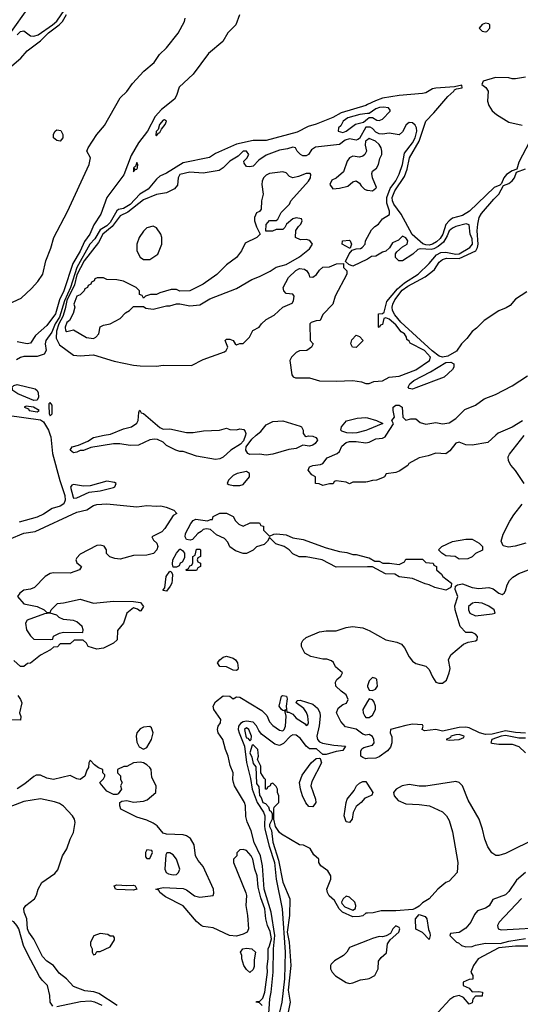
# Model space of a CAD drawing. Header units: inches. Extents: x 2348352 to 2479776, y 460422 to 613655.
# Tile 457 of 590: x 2437906 to 2440919, y 546576 to 552501. Entities that reach past the tile are written whole.
import ezdxf

# ---------------------------------------------------------------- set-up
doc = ezdxf.new("R2010")
doc.units = ezdxf.units.IN
doc.header["$MEASUREMENT"] = 0
for name, color, linetype in [('C4534', 7, 'Continuous'), ('C4535', 7, 'Continuous'), ('C4544', 7, 'Continuous'), ('C4545', 7, 'Continuous')]:
    doc.layers.add(name, color=color, linetype=linetype)

msp = doc.modelspace()

# ---------------------------------------------------------------- linework, layer by layer
at = {"layer": 'C4534', "color": 4}
for points, elevation in [([(2438089.3, 550000), (2438092.4, 549990), (2438102.8, 549890), (2438147.5, 549727.5), (2438178, 549638), (2438178.5, 549610), (2438171.4, 549588.6), (2438150, 549572.7), (2438101.2, 549558.8), (2438050, 549525.8), (2438011.6, 549508.4), (2437902.7, 549477.3)], 24), ([(2439264.1, 550000), (2439253.4, 549966.6), (2439234.2, 549945.8), (2439177.3, 549910), (2439130, 549869.2), (2439110, 549859), (2439084.7, 549855.3), (2438970, 549874), (2438890, 549902), (2438870, 549902), (2438846, 549910), (2438790, 549938), (2438770, 549958), (2438734.6, 549974.6), (2438717.2, 549977.2), (2438690, 549973.2), (2438619.8, 549940.2), (2438570, 549939), (2438509.1, 549949.1), (2438470, 549949.3), (2438333.4, 549926.6), (2438290.5, 549909.5), (2438270, 549909.2), (2438250, 549899), (2438230, 549895.3), (2438209.2, 549910), (2438222, 549930), (2438259.3, 549940.7), (2438315.1, 549964.9), (2438350, 549987.3), (2438413.6, 550000)], 24), ([(2439619.3, 550000), (2439619.6, 549999.6), (2439630, 549992), (2439644, 549996), (2439670, 549994.8), (2439687.3, 549987.3), (2439695.9, 549975.9), (2439697.3, 549970), (2439684, 549950), (2439670, 549940.7), (2439650, 549934.5), (2439610, 549941.2), (2439570, 549920.7), (2439526.2, 549913.8), (2439430, 549887.3), (2439390, 549880.7), (2439350, 549885.6), (2439290, 549885.1), (2439279, 549890), (2439266, 549910), (2439269.3, 549930.7), (2439303.3, 549976.7), (2439329.4, 550000)], 24), ([(2440000, 549720.7), (2439990, 549718), (2439910, 549718), (2439890, 549708), (2439870, 549718), (2439810, 549726), (2439798, 549722), (2439791.6, 549708.4), (2439770, 549708), (2439730, 549698), (2439707.3, 549707.3), (2439686, 549710), (2439686, 549750), (2439663.1, 549763.1), (2439642, 549790), (2439650, 549811), (2439670, 549818.8), (2439716.5, 549823.5), (2439730, 549831), (2439756.1, 549863.9), (2439816, 549890), (2439830, 549902), (2439844.7, 549935.3), (2439870, 549957.1), (2439890, 549962.4), (2439930, 549963.1), (2439990, 549954), (2440000, 549956)], 24), ([(2437845.2, 549374.8), (2437930, 549410.2), (2437998.2, 549421.8), (2438250, 549537), (2438310, 549552.2), (2438350, 549577), (2438370, 549584.2), (2438430, 549587.2), (2438610, 549570.5), (2438670, 549578.4), (2438730, 549573), (2438755.2, 549575.2), (2438788.1, 549568.1), (2438834, 549550), (2438852, 549530), (2438830, 549518), (2438779.9, 549440.1), (2438760.7, 549419.3), (2438702, 549390), (2438712, 549370), (2438732, 549350), (2438738, 549330), (2438731, 549310), (2438710.5, 549289.5), (2438670, 549279.3), (2438590, 549277), (2438510, 549255.1), (2438479.3, 549259.3), (2438449.2, 549269.2), (2438429, 549289), (2438428.7, 549310), (2438413.6, 549333.6), (2438390, 549339), (2438370, 549337.2), (2438270, 549284), (2438250, 549262), (2438242.8, 549250), (2438250, 549232), (2438278, 549210), (2438264.7, 549190), (2438210, 549169.5), (2438110, 549173.2), (2438090, 549169.3), (2438058.8, 549150), (2437995.6, 549084.4), (2437970, 549074.5), (2437930, 549069), (2437906, 549050), (2437892, 549030), (2437930, 548986.8), (2438011.3, 548970), (2438054, 548950), (2438070, 548934), (2438090, 548934), (2438095.3, 548950), (2438132.7, 548987.3), (2438170, 548991), (2438270, 549014), (2438350, 548990.6), (2438470, 549003), (2438590, 549001), (2438633.7, 548993.7), (2438650.5, 548970), (2438635.3, 548944.7), (2438630, 548942), (2438614, 548954), (2438590, 548962), (2438551, 548930), (2438530.8, 548870), (2438494.4, 548825.6), (2438492, 548770), (2438470.7, 548749.3), (2438410, 548719), (2438370, 548714), (2438318, 548730), (2438308.4, 548748.4), (2438287.3, 548767.3), (2438232.7, 548767.3), (2438210, 548746), (2438150, 548746), (2438132.7, 548727.3), (2438110, 548726), (2438091.6, 548708.4), (2438030, 548678), (2437971.6, 548628.4), (2437952.7, 548627.3), (2437930, 548608), (2437910, 548608), (2437870, 548646)], 24), ([(2440000, 549207.7), (2439810, 549206), (2439726, 549250), (2439630, 549268), (2439588.4, 549268.4), (2439550, 549286), (2439528, 549310), (2439498, 549330), (2439446.6, 549346.6), (2439410, 549386), (2439396.9, 549363.1), (2439376.3, 549343.7), (2439330, 549328), (2439310, 549308), (2439271.6, 549288.4), (2439250, 549288), (2439204.7, 549304.7), (2439170, 549328), (2439158, 549358), (2439139, 549379), (2439090, 549402), (2439054, 549434), (2439030, 549438), (2439010, 549434), (2438998.5, 549421.5), (2438978, 549410), (2438946.8, 549373.2), (2438931, 549369), (2438910, 549374), (2438902, 549390), (2438903.6, 549410), (2438935.1, 549470), (2438950, 549486.4), (2438965.6, 549494.4), (2439035.3, 549484.7), (2439054, 549494), (2439066, 549494), (2439070, 549512), (2439110, 549532), (2439151.1, 549531.1), (2439191.1, 549511.1), (2439205.4, 549485.4), (2439225.4, 549465.4), (2439250, 549454), (2439292.7, 549472.7), (2439350, 549474), (2439358, 549458), (2439372.7, 549452.7), (2439374, 549430), (2439410, 549394), (2439435.3, 549404.7), (2439453.2, 549406.8), (2439510, 549400.7), (2439550, 549384), (2439612.3, 549372.3), (2439750, 549323), (2439830, 549301), (2439875.3, 549295.3), (2439910, 549282), (2439930, 549282), (2440000, 549264.5)], 24), ([(2440000, 548197.2), (2439990, 548195.3), (2439970, 548202), (2439931.2, 548231.2), (2439866, 548246), (2439838.9, 548278.9), (2439812.7, 548330), (2439821.6, 548358.4), (2439850, 548380.7), (2439872.7, 548387.3), (2439882.7, 548410), (2439870, 548439), (2439840.1, 548460.1), (2439809.2, 548490), (2439806, 548514), (2439815.3, 548530), (2439838, 548550), (2439848, 548570), (2439806, 548606), (2439793.6, 548633.6), (2439783.1, 548643.1), (2439753.6, 548653.6), (2439730, 548654), (2439658, 548670), (2439622, 548690), (2439601.2, 548730), (2439602.7, 548750), (2439610, 548764.7), (2439630, 548784), (2439710, 548817.3), (2439750, 548824), (2439810, 548824), (2439870, 548844), (2439909.5, 548850.5), (2439970, 548842), (2440000, 548829.1)], 24), ([(2440000, 548492), (2439999.3, 548490), (2440000, 548488.5)], 24), ([(2437894.4, 548434.4), (2437910.9, 548410.9), (2437918, 548390), (2437904.7, 548330), (2437911.6, 548308.4), (2437910, 548286), (2437850, 548288.7)], 24), ([(2439403.9, 546490), (2439410.6, 546610), (2439419.5, 546650), (2439431.3, 546770), (2439433.3, 546910), (2439441.2, 546990), (2439418.8, 547130), (2439376.8, 547270), (2439367.7, 547410), (2439354.5, 547470), (2439316.8, 547550), (2439299.2, 547619.2), (2439275.1, 547675.1), (2439267.1, 547707.1), (2439263.9, 547770), (2439258, 547790), (2439198.7, 547890), (2439191.8, 547910), (2439187.6, 547930), (2439190.8, 547970), (2439172.5, 548012.5), (2439160.2, 548070), (2439143.5, 548110), (2439128.3, 548170), (2439100.7, 548210), (2439096.2, 548230), (2439100.9, 548250), (2439114, 548270), (2439116.2, 548290), (2439073.3, 548350), (2439069.3, 548370), (2439084.1, 548395.9), (2439130, 548432.9), (2439171.4, 548431.4), (2439190, 548414.8), (2439210, 548425.5), (2439230, 548424.2), (2439363.9, 548343.9), (2439393.9, 548313.9), (2439410, 548276.5), (2439430, 548253.2), (2439470, 548226.5), (2439490, 548222), (2439498, 548230), (2439504.7, 548250), (2439509.7, 548310), (2439504, 548336), (2439508, 548348), (2439497.3, 548342.7), (2439490, 548345.1), (2439481.2, 548350), (2439467.8, 548370), (2439482, 548430), (2439490, 548434.8), (2439511.3, 548430), (2439515.3, 548415.3), (2439510.4, 548370), (2439514.4, 548334.4), (2439525.6, 548334.4), (2439550, 548321.3), (2439570, 548298), (2439623.4, 548263.4), (2439630, 548254), (2439640.4, 548259.6), (2439643.7, 548270), (2439639.2, 548310), (2439631.8, 548331.8), (2439616.4, 548356.4), (2439569.4, 548390), (2439575.3, 548404.7), (2439594, 548406), (2439670, 548381.3), (2439698.6, 548358.6), (2439711.8, 548331.8), (2439713.7, 548310), (2439708.7, 548251.3), (2439693.4, 548190), (2439697.6, 548170), (2439710, 548154.9), (2439727.4, 548147.4), (2439796, 548136), (2439866, 548130), (2439850, 548103.7), (2439810, 548098.4), (2439750, 548079.8), (2439730, 548079.6), (2439692.6, 548112.6), (2439650, 548113.3), (2439629.8, 548129.8), (2439595.1, 548175.1), (2439570, 548195.1), (2439550, 548196.9), (2439536.3, 548190), (2439494, 548146), (2439470, 548132.7), (2439441.3, 548141.3), (2439362, 548202), (2439344.1, 548224.1), (2439331.9, 548251.9), (2439310, 548273.2), (2439270, 548279.5), (2439250, 548275.4), (2439234.4, 548265.6), (2439222.5, 548250), (2439221.1, 548230), (2439226.9, 548210), (2439258.4, 548130), (2439270, 548030.8), (2439294.7, 547934.7), (2439305.3, 547870), (2439334.6, 547790), (2439373.1, 547733.1), (2439381.2, 547710), (2439378.4, 547650), (2439382.1, 547630), (2439406.9, 547526.9), (2439438.9, 547430), (2439449.4, 547330), (2439486.4, 547150), (2439503.7, 546890), (2439498.8, 546730), (2439483, 546590), (2439468.6, 546530)], 24), ([(2440000, 548397.8), (2439970.6, 548350), (2439972.7, 548330), (2439983.8, 548310), (2439990, 548303), (2440000, 548302.5)], 24), ([(2440000, 547125.6), (2439990, 547125.2), (2439970.4, 547109.7), (2439950, 547103.7), (2439910, 547102.7), (2439848, 547130), (2439828, 547150), (2439800.4, 547200.4), (2439768, 547230), (2439758, 547250), (2439755.3, 547270), (2439778, 547330), (2439778, 547350), (2439760.4, 547380.4), (2439718, 547410), (2439706, 547430), (2439706, 547450), (2439676.4, 547476.4), (2439654.6, 547514.6), (2439614.6, 547534.6), (2439590, 547535.3), (2439480.5, 547600.5), (2439469.5, 547609.5), (2439446, 547646), (2439435.3, 547690), (2439435.3, 547750), (2439438, 547762), (2439466, 547790), (2439466, 547830), (2439458, 547850), (2439458, 547870), (2439450, 547886), (2439430, 547906), (2439418, 547902), (2439414, 547890), (2439398, 547882), (2439394, 547870), (2439386, 547870), (2439386, 547930), (2439376.4, 547936.4), (2439358, 547970), (2439358, 548010), (2439338, 548050), (2439344, 548070), (2439339, 548110), (2439310, 548138), (2439305.4, 548134.6), (2439290.8, 548090), (2439303.4, 548063.4), (2439310, 548024.7), (2439326, 548006), (2439330, 547904.7), (2439344.5, 547884.5), (2439350, 547832), (2439359.9, 547819.9), (2439370, 547791), (2439384.9, 547784.9), (2439403.8, 547763.8), (2439410, 547742), (2439418, 547738), (2439425.4, 547725.4), (2439426, 547690), (2439410, 547658), (2439410, 547646), (2439422, 547622), (2439430, 547551.3), (2439463.9, 547443.9), (2439490, 547311.3), (2439532, 547210), (2439528.9, 547110), (2439515.5, 547010), (2439527.2, 546950), (2439537.6, 546810), (2439522, 546662), (2439533.4, 546590), (2439517.3, 546510)], 28), ([(2440000, 548054.7), (2439990, 548054.2), (2439970, 548060.4), (2439958.3, 548070), (2439959.7, 548100.3), (2439965.9, 548114.1), (2439977.5, 548122.5), (2440000, 548127.8)], 24), ([(2439366, 546570), (2439350, 546586), (2439328.7, 546590), (2439330, 546594), (2439350, 546594), (2439370, 546614), (2439380.7, 546650), (2439398, 546770), (2439395.3, 546804.7), (2439401.6, 546850), (2439400.5, 546910), (2439410, 546927.3), (2439420.9, 546970), (2439413.5, 547013.5), (2439396.8, 547050), (2439387, 547090), (2439381.7, 547150), (2439357, 547217), (2439341, 547281), (2439335.1, 547350), (2439321.2, 547390), (2439309, 547450), (2439299, 547470), (2439270, 547502), (2439250, 547508), (2439230, 547506), (2439212.7, 547487.3), (2439212, 547470), (2439192, 547450), (2439192, 547430), (2439267.7, 547247.7), (2439270.5, 547230.5), (2439266, 547170), (2439277.3, 547110), (2439282.8, 547030), (2439274.8, 547010), (2439250, 546998.4), (2439210, 546986.6), (2439168, 546990), (2439070, 547036), (2439010, 547044), (2438998, 547050), (2438970, 547075.3), (2438890, 547169), (2438783.3, 547223.3), (2438749, 547250), (2438743.1, 547263.1), (2438726, 547270), (2438770, 547279.1), (2438890, 547274), (2438910, 547265.5), (2438958.8, 547230), (2438990, 547222), (2439069.2, 547230.8), (2439074.8, 547245.2), (2439071.5, 547270), (2439010, 547405.2), (2438980.8, 547440.8), (2438964.5, 547470), (2438955.1, 547535.1), (2438934.5, 547574.5), (2438910, 547589.4), (2438890, 547595.1), (2438790, 547599.3), (2438770, 547605.2), (2438733.2, 547650), (2438710, 547666), (2438670, 547685.2), (2438610, 547702.7), (2438515.3, 547750), (2438508, 547770), (2438508, 547790), (2438520.4, 547799.6), (2438550, 547802), (2438590, 547792), (2438650, 547798), (2438673.6, 547806.4), (2438726, 547850), (2438728, 547890), (2438701.2, 547941.2), (2438697.2, 547990), (2438690, 548002), (2438670, 548017.2), (2438650, 548029), (2438630, 548034), (2438591.6, 548028.4), (2438550, 548008), (2438532.7, 548007.3), (2438494, 547990), (2438494, 547970), (2438511.6, 547951.6), (2438512, 547930), (2438522, 547910), (2438512, 547890), (2438518, 547870), (2438498, 547842), (2438490, 547838), (2438470, 547838), (2438430, 547858), (2438390, 547906), (2438388, 547910), (2438410, 547934), (2438418, 547950), (2438418, 547958), (2438406, 547970), (2438406, 547990), (2438380.2, 548000.2), (2438356.4, 548016.4), (2438330, 548046), (2438322, 548030), (2438319.6, 548000.4), (2438310, 547986), (2438298, 547950), (2438270.5, 547929.5), (2438250, 547934), (2438210, 547954), (2438110, 547929.2), (2438070, 547938), (2438030, 547955.3), (2438005.4, 547954.6), (2437990, 547948), (2437936.8, 547903.2), (2437890, 547873.2)], 28), ([(2440000, 547823.4), (2439983.4, 547816.6), (2439961, 547790), (2439930, 547766), (2439912.2, 547730), (2439906.8, 547690), (2439890, 547669.4), (2439870, 547674), (2439859.6, 547710), (2439869.7, 547790.3), (2439877, 547810), (2439918, 547862), (2439932.3, 547890), (2439950, 547907.7), (2439970, 547917.6), (2439990, 547916.4), (2440000, 547900)], 24), ([(2438493.3, 546570), (2438381.7, 546641.7), (2438351.1, 546651.1), (2438298, 546658), (2438230, 546683.7), (2438187, 546730), (2438144.1, 546764.1), (2438109.8, 546809.8), (2438070, 546836.3), (2438043.2, 546863.2), (2437990, 546969.3), (2437960.4, 547010), (2437952.6, 547030), (2437949.6, 547090), (2437932.3, 547130), (2437930, 547152), (2437942, 547170), (2437994, 547210), (2438006.8, 547233.2), (2438016, 547270), (2438039.3, 547310), (2438116.6, 547363.4), (2438134.8, 547385.2), (2438164, 547470), (2438189.1, 547510.9), (2438209, 547570), (2438229, 547610), (2438239, 547670), (2438235.3, 547690), (2438224, 547710), (2438169.3, 547769.3), (2438145.2, 547785.2), (2438115.5, 547795.5), (2438030, 547812), (2437930, 547796.2), (2437810, 547749.6)], 32), ([(2438104.8, 546564.8), (2438089.5, 546589.5), (2438086.6, 546630), (2438072.3, 546690), (2438040.7, 546720.7), (2438024.1, 546744.1), (2437955.1, 546875.1), (2437929.5, 546930), (2437899.6, 547030), (2437889.4, 547050), (2437870, 547072.3), (2437830, 547089.5), (2437710, 547089.2), (2437542, 547030), (2437450, 546989), (2437390, 546972.7), (2437239.9, 546920.1), (2437150, 546859), (2437126, 546810), (2437124.7, 546790), (2437138.8, 546750), (2437151, 546670), (2437181, 546630), (2437210, 546562)], 36), ([(2440000, 546961), (2439890, 546918), (2439874, 546890), (2439854, 546870), (2439801.4, 546838.6), (2439781.4, 546818.6), (2439776, 546810), (2439777.3, 546790), (2439787.3, 546770), (2439807, 546747), (2439870, 546706.8), (2439890, 546701), (2439910, 546706), (2439957.2, 546722.8), (2440000, 546729.3)], 32), ([(2438402, 546570), (2438358, 546590), (2438330, 546594.3), (2438271.2, 546591.2), (2438130, 546560.9)], 36)]:
    msp.add_lwpolyline(points, dxfattribs=dict(at, elevation=elevation))
for points, elevation in [([(2439270, 549782), (2439214, 549770), (2439190, 549759), (2439162, 549730), (2439154, 549710), (2439163.6, 549703.6), (2439190, 549698), (2439230, 549698), (2439250, 549704.7), (2439288.7, 549750), (2439288, 549770)], 28), ([(2438430, 549724), (2438330, 549695.3), (2438290, 549694), (2438230, 549704), (2438219.6, 549700.4), (2438211.3, 549688.7), (2438226.9, 549626.9), (2438230, 549621), (2438250, 549624), (2438323.1, 549656.9), (2438390, 549666.8), (2438470, 549686), (2438478, 549690), (2438486, 549710), (2438476.4, 549716.4)], 28), ([(2438830, 549206), (2438824.5, 549224.5), (2438827.6, 549250), (2438850, 549291), (2438870, 549314.8), (2438874, 549314), (2438886.4, 549306.4), (2438898, 549290), (2438896.9, 549263.1), (2438882.8, 549237.2), (2438872, 549230), (2438864.7, 549215.3), (2438850, 549206)], 24), ([(2438910, 549186), (2438906, 549190), (2438922, 549198), (2438930, 549214), (2438942, 549218), (2438947.3, 549232.7), (2438948, 549270), (2438962, 549278), (2438970, 549314), (2438990, 549314), (2438994, 549310), (2438994, 549270), (2438978, 549262), (2438974, 549250), (2438978, 549238), (2438994, 549230), (2438994, 549210), (2438978, 549202), (2438970, 549186)], 24), ([(2438790, 549062), (2438770, 549066), (2438769.4, 549070), (2438778.6, 549081.4), (2438787.6, 549150), (2438810, 549182), (2438818, 549178), (2438825.4, 549165.4), (2438824, 549130), (2438820.7, 549110), (2438811.3, 549091.3)], 24), ([(2438090, 548929.2), (2438054.4, 548925.6), (2437950, 548888), (2437941, 548870), (2437946, 548830), (2437970, 548794), (2437990, 548774), (2438090, 548772), (2438106, 548774), (2438109.1, 548790.9), (2438146, 548810), (2438170, 548816), (2438286, 548814), (2438288, 548830), (2438282, 548850), (2438250, 548877.2), (2438230, 548885.2), (2438170, 548892.3), (2438144.2, 548904.2), (2438130, 548917.2)], 24), ([(2439210, 548585.1), (2439190, 548587.8), (2439150, 548607.3), (2439109.6, 548609.6), (2439096, 548630), (2439109.4, 548650), (2439130, 548665.5), (2439150, 548670.4), (2439190, 548658.4), (2439204, 548650), (2439217.1, 548630), (2439220.7, 548599.3), (2439218.8, 548590)], 24), ([(2438688.4, 548248.4), (2438650, 548244), (2438630, 548234), (2438611.3, 548210), (2438606.8, 548190), (2438610, 548154), (2438625.4, 548125.4), (2438650, 548112), (2438670, 548122), (2438699, 548170), (2438708.9, 548208.9), (2438699, 548239)], 28), ([(2439270, 548239.3), (2439258.8, 548230), (2439266.2, 548190), (2439270, 548180.5), (2439278.4, 548178.4), (2439290, 548162), (2439298, 548170), (2439301.2, 548190), (2439284, 548230)], 28), ([(2439670, 547764), (2439646.9, 547766.9), (2439628.2, 547788.2), (2439607.4, 547830), (2439595.1, 547870), (2439589.8, 547910.2), (2439605, 547955), (2439660.5, 548030), (2439690, 548055.3), (2439710, 548057.1), (2439714.6, 548054.6), (2439721.5, 548030), (2439663.6, 547916.4), (2439658, 547890), (2439686.7, 547810), (2439687.8, 547790)], 24), ([(2438670, 547506), (2438662, 547490), (2438663.6, 547463.6), (2438670, 547454), (2438690, 547454), (2438706, 547490), (2438702, 547502)], 32), ([(2438810, 547488.7), (2438792, 547488), (2438784.7, 547475.3), (2438778.8, 547390), (2438786.8, 547370), (2438801.4, 547361.4), (2438830, 547354.8), (2438850, 547358), (2438862, 547370), (2438868.7, 547390), (2438848.7, 547450), (2438830, 547475.3)], 32), ([(2438550, 547290.4), (2438590, 547294), (2438601, 547290), (2438610, 547269.6), (2438590, 547263.6), (2438490, 547267.3), (2438482, 547270), (2438475.3, 547290), (2438490, 547294.9)], 28), ([(2439870, 547228), (2439852, 547210), (2439842, 547190), (2439843.6, 547183.6), (2439863.6, 547163.6), (2439910, 547142), (2439927.3, 547152.7), (2439928, 547170), (2439922, 547190), (2439890, 547222)], 28), ([(2438390, 547002), (2438351.6, 546988.4), (2438332, 546950), (2438332, 546930), (2438342, 546910), (2438342, 546890), (2438350, 546874), (2438362, 546878), (2438370, 546894), (2438390, 546894), (2438450, 546922), (2438476.4, 546963.6), (2438476.4, 546976.4), (2438470, 546986), (2438450, 546986), (2438436.4, 546996.4)], 32), ([(2439290, 546768), (2439270, 546786), (2439255.3, 546810), (2439242, 546850), (2439242, 546870), (2439235.3, 546890), (2439249, 546910), (2439270, 546914.9), (2439302, 546910), (2439324.7, 546890), (2439316.9, 546843.1), (2439316.9, 546803.1), (2439310, 546786)], 28)]:
    msp.add_lwpolyline(points, close=True, dxfattribs=dict(at, elevation=elevation))
at = {"layer": 'C4535', "color": 4}
for points, elevation in [([(2437856, 552430), (2437950, 552562.8)], 32), ([(2437891.3, 552410), (2437910, 552430.3), (2437930, 552434), (2437970, 552403.8), (2437990, 552401.3), (2438017, 552410), (2438103.5, 552470), (2438130, 552491.8), (2438177.1, 552562.9)], 28), ([(2437819.1, 550780.9), (2437914.4, 550825.6), (2437976.6, 550883.4), (2438014.8, 550925.2), (2438044.6, 550970), (2438063.1, 551050), (2438093.6, 551126.4), (2438110.6, 551190), (2438192.6, 551347.4), (2438324, 551630), (2438332.4, 551670), (2438309.6, 551709.6), (2438317.6, 551730), (2438369.8, 551810), (2438415.7, 551864.3), (2438511, 552030), (2438551.1, 552068.9), (2438584, 552116), (2438653.6, 552190), (2438716, 552244), (2438748, 552292), (2438790, 552331.4), (2438859.9, 552420.1), (2438896.8, 552490), (2438902.2, 552510)], 16), ([(2437857.5, 552222.5), (2437911.7, 552268.3), (2437950, 552313.4), (2438030, 552374), (2438079.3, 552420.6), (2438142.6, 552470), (2438162.9, 552490), (2438187.7, 552532.3)], 24), ([(2439229.3, 552530), (2439206.2, 552470), (2439159.1, 552420.9), (2439128.3, 552370), (2439043.1, 552296.9), (2438950, 552173.5), (2438866, 552094), (2438850, 552044.2), (2438837.1, 552022.8), (2438760, 551960), (2438722.1, 551917.8), (2438674.1, 551830), (2438621.1, 551758.9), (2438575.7, 551684.3), (2438532.4, 551567.6), (2438429.6, 551430.4), (2438393.8, 551330), (2438352.8, 551267.2), (2438327.9, 551210), (2438294.8, 551165.2), (2438270, 551108.9), (2438225.3, 551034.7), (2438170.9, 550870), (2438145.4, 550814.6), (2438121.8, 550730), (2438070, 550660.4), (2438000.5, 550599.5), (2437970, 550554), (2437949.7, 550549.7), (2437890, 550562)], 16), ([(2440000, 551990), (2439990, 551985), (2439840, 551940), (2439790, 551912.8), (2439690, 551871.1), (2439642.8, 551857.2), (2439575.1, 551824.9), (2439390, 551773.3), (2439310, 551774.3), (2439210, 551752.3), (2439084.2, 551695.8), (2439048.7, 551671.3), (2438890, 551639.2), (2438790, 551576.4), (2438750, 551558.9), (2438730, 551542), (2438679.4, 551480.6), (2438629.5, 551450.5), (2438571.4, 551388.6), (2438530, 551363.7), (2438500.7, 551359.3), (2438490.1, 551349.8), (2438450, 551279.8), (2438430, 551260.2), (2438390, 551235.9), (2438357.6, 551182.4), (2438327.5, 551150), (2438249.2, 551010), (2438211.4, 550890), (2438174.5, 550810), (2438145.4, 550710), (2438119.4, 550670), (2438099, 550621), (2438062.8, 550570), (2438058.5, 550550), (2438064.5, 550510), (2438052.7, 550487.3), (2438010, 550475), (2437930, 550475), (2437910, 550468.9), (2437886.6, 550453.4)], 24), ([(2440000, 551936), (2439952, 551930), (2439880.7, 551910), (2439852.7, 551890), (2439837.6, 551862.4), (2439824.7, 551850), (2439822, 551830), (2439850, 551822.8), (2439870, 551830.7), (2439927.8, 551872.2), (2439975.1, 551884.9), (2440000, 551904.2)], 28), ([(2440000, 551854.3), (2439990, 551854), (2439950, 551785.1), (2439939.9, 551780.1), (2439930, 551775.6), (2439890, 551783.6), (2439864.7, 551775.3), (2439830, 551749.6), (2439685.5, 551734.5), (2439663, 551717), (2439644.7, 551690), (2439630, 551681.2), (2439610, 551681.2), (2439595.3, 551690), (2439575.3, 551710), (2439566, 551730), (2439550, 551734), (2439516.9, 551723.1), (2439470, 551716), (2439390, 551685.2), (2439344.9, 551655.1), (2439310, 551619), (2439290, 551615.3), (2439270, 551618), (2439256.4, 551636.4), (2439255.3, 551650), (2439273.2, 551666.8), (2439284, 551690), (2439270, 551708.7), (2439250, 551708.7), (2439221.4, 551678.6), (2439171.3, 551650), (2439131.3, 551610), (2439106, 551594), (2439010, 551577), (2438930, 551582.7), (2438870, 551569), (2438859.1, 551550), (2438855.9, 551504.1), (2438838, 551482), (2438790, 551459), (2438730, 551449.2), (2438650, 551415.8), (2438556.7, 551343.3), (2438510, 551319.8), (2438462.8, 551257.2), (2438406.2, 551210), (2438379.3, 551160.7), (2438293.5, 551050), (2438250, 550965.1), (2438235, 550905), (2438190, 550811.8), (2438179.9, 550760.1), (2438165.1, 550714.9), (2438141, 550670), (2438126.9, 550626.9), (2438124.8, 550584.8), (2438144.7, 550544.7), (2438230, 550483), (2438270, 550478), (2438350, 550484), (2438473.6, 550446.4), (2438590, 550422.8), (2438630, 550418.8), (2438730, 550416), (2438770, 550421), (2438940.4, 550419.6), (2439010, 550456), (2439138, 550502), (2439148, 550510), (2439158, 550530), (2439142, 550570), (2439150, 550578), (2439170, 550578), (2439190, 550571.3), (2439202, 550550), (2439210, 550544.7), (2439230, 550552), (2439250, 550552), (2439288, 550590), (2439309.4, 550630.6), (2439348, 550650), (2439362, 550670), (2439390, 550696), (2439436.6, 550723.4), (2439490, 550771.3), (2439544.7, 550795.3), (2439554, 550810), (2439558, 550838), (2439548.9, 550848.9), (2439510, 550852.7), (2439495.1, 550870), (2439491.8, 550890), (2439524.2, 550950), (2439567.9, 550992), (2439590, 551003.7), (2439619.2, 550999.2), (2439634, 550990), (2439646.8, 550970), (2439650, 550954), (2439670, 550952), (2439692.9, 550967.1), (2439710, 550994), (2439730, 551012), (2439770, 551014), (2439812.7, 551032.7), (2439854, 551034), (2439854, 551010), (2439874, 550990), (2439874, 550970), (2439803.6, 550836.4), (2439791.3, 550790), (2439730, 550726), (2439714, 550690), (2439690, 550688.7), (2439661, 550679), (2439652, 550670), (2439654, 550570), (2439672, 550550), (2439662, 550530), (2439634, 550510), (2439590, 550508), (2439570, 550498), (2439542, 550470), (2439532, 550450), (2439543.6, 550363.6), (2439551.3, 550351.3), (2439565.4, 550345.4), (2439650, 550346), (2439710, 550327.3), (2439810, 550324.9), (2439910, 550330.4), (2439962.5, 550322.5), (2439990, 550311), (2440000, 550311)], 28), ([(2440000, 551778.7), (2439987.2, 551770), (2439985.2, 551745.2), (2439994, 551710), (2439984, 551690), (2439970, 551679.5), (2439950, 551674), (2439910, 551679), (2439890, 551668.7), (2439876, 551650), (2439855.3, 551584.7), (2439810, 551548), (2439785.4, 551534.6), (2439772, 551510), (2439790, 551482), (2439830, 551486), (2439880.2, 551499.8), (2439910, 551524.7), (2439930, 551530.8), (2439950, 551518), (2439960.5, 551500.5), (2439981.1, 551481.1), (2439995.2, 551475.2), (2440000, 551474.6)], 32), ([(2440000, 551060.7), (2439999.6, 551060.4), (2439910, 551018), (2439887.3, 551027.3), (2439866, 551046), (2439888.4, 551091.6), (2439906, 551114), (2439930, 551122), (2439956.4, 551123.6), (2439966, 551130), (2439986, 551150), (2439988, 551170), (2440000, 551192.8)], 28), ([(2437572.2, 550000), (2437582.2, 550037.8), (2437587.7, 550052.3), (2437642.8, 550097.2), (2437690, 550125.2), (2437710, 550133.6), (2437750, 550138), (2437830, 550121.7), (2438030, 550092.4), (2438050, 550080.9), (2438079.7, 550030), (2438089.3, 550000)], 24), ([(2438413.6, 550000), (2438452.3, 550007.7), (2438530, 550038.8), (2438578, 550050), (2438610, 550074), (2438618, 550090), (2438622, 550138), (2438626, 550150), (2438629.2, 550150.8), (2438636, 550136), (2438650, 550130.8), (2438750, 550046), (2438770, 550037.3), (2438810, 550038), (2438910, 550016.3), (2438950, 550017.3), (2439012.5, 550027.5), (2439108.4, 550031.6), (2439150, 550042), (2439170, 550034), (2439210, 550032), (2439230, 550038), (2439254, 550034), (2439263.5, 550023.5), (2439267.3, 550010), (2439264.1, 550000)], 24), ([(2439329.4, 550000), (2439356.2, 550023.8), (2439390, 550062.8), (2439430, 550082.8), (2439490, 550086.8), (2439594.4, 550054.4), (2439602, 550050), (2439612, 550030), (2439612, 550010), (2439619.3, 550000)], 24), ([(2440000, 550033.7), (2439990, 550029.5), (2439934, 550014), (2439910, 550012.7), (2439874, 550014), (2439844, 550024), (2439838, 550030), (2439842, 550050), (2439872.9, 550087.1), (2439936.6, 550103.4), (2439990, 550108), (2440000, 550105.2)], 24)]:
    msp.add_lwpolyline(points, dxfattribs=dict(at, elevation=elevation))
for points, elevation in [([(2438778, 551898), (2438770, 551897), (2438746.4, 551870), (2438739.5, 551840.5), (2438727.2, 551827.2), (2438725.2, 551805.2), (2438730, 551802.8), (2438741.5, 551818.5), (2438750, 551822.8), (2438758.4, 551841.6), (2438782, 551870), (2438788.7, 551890)], 24), ([(2438150, 551769.3), (2438130, 551774), (2438109.3, 551790), (2438110, 551812), (2438119, 551830), (2438130, 551837.3), (2438153, 551833), (2438166, 551810), (2438164.7, 551790)], 16), ([(2438610, 551641.2), (2438603.4, 551616.6), (2438591.3, 551610), (2438598, 551602), (2438590, 551608), (2438590, 551585.5), (2438600.1, 551599.9), (2438610, 551602), (2438615.6, 551610), (2438617, 551630)], 24), ([(2439490, 551585.2), (2439410, 551576), (2439390, 551566), (2439374, 551550), (2439366, 551530), (2439363.8, 551510), (2439370.8, 551450), (2439361, 551410), (2439359.6, 551360.4), (2439350, 551346), (2439330, 551338), (2439318, 551310), (2439318, 551290), (2439330, 551254), (2439354, 551210), (2439334, 551190), (2439263.5, 551156.5), (2439241, 551110), (2439210.8, 551070), (2439150, 551025.2), (2439092.3, 550967.7), (2439010, 550909), (2438930, 550868.7), (2438870, 550868), (2438850, 550878), (2438816.4, 550876.4), (2438750, 550858), (2438730, 550848), (2438692.7, 550847.3), (2438662, 550838), (2438650, 550826), (2438642, 550842), (2438627.3, 550847.3), (2438626, 550870), (2438606, 550890), (2438530, 550928), (2438490, 550935.3), (2438430, 550938), (2438410, 550948), (2438372.7, 550947.3), (2438358, 550942), (2438354, 550930), (2438338, 550922), (2438334, 550910), (2438318, 550902), (2438314, 550890), (2438298, 550882), (2438294, 550870), (2438270, 550846), (2438250, 550838), (2438232, 550790), (2438238, 550770), (2438226.8, 550733.2), (2438204.7, 550690), (2438190, 550679), (2438178.8, 550650), (2438181, 550630), (2438190, 550624.9), (2438230, 550634), (2438308.3, 550588.3), (2438350, 550582), (2438364, 550590), (2438381.2, 550610), (2438390, 550652), (2438410, 550662), (2438450, 550671.3), (2438510, 550702), (2438543.1, 550736.9), (2438566, 550750), (2438590, 550774), (2438650, 550774), (2438665.4, 550765.4), (2438710, 550758), (2438790, 550778), (2438810, 550778), (2438850, 550792), (2438870, 550792), (2438930, 550778.8), (2438990, 550785.5), (2439050, 550822), (2439210, 550883.1), (2439302, 550938), (2439350, 550955.5), (2439413.3, 550986.7), (2439450, 551010.8), (2439510, 551028), (2439590, 551074.8), (2439650, 551121), (2439668.7, 551150), (2439652.9, 551172.9), (2439630, 551179), (2439596.4, 551176.4), (2439566, 551190), (2439568.4, 551231.6), (2439583.1, 551256.9), (2439598, 551270), (2439606, 551290), (2439602, 551302), (2439570, 551308), (2439550, 551302), (2439512, 551270), (2439502, 551250), (2439490, 551238), (2439450, 551238), (2439427.3, 551227.3), (2439387.3, 551227.3), (2439388.4, 551268.4), (2439408.4, 551291.6), (2439450, 551292), (2439460.4, 551299.6), (2439480.2, 551339.8), (2439528.7, 551390), (2439538, 551410), (2439644, 551530), (2439655.3, 551550), (2439658, 551570), (2439654.6, 551574.6), (2439630, 551576), (2439583.5, 551556.5), (2439550, 551548.7), (2439530, 551558), (2439510, 551579)], 32), ([(2438710, 551258), (2438671.1, 551248.9), (2438650, 551228), (2438624.7, 551190), (2438611.3, 551150), (2438611.3, 551110), (2438630, 551072), (2438650, 551058), (2438690, 551058), (2438738, 551090), (2438762, 551150), (2438762, 551190), (2438755.3, 551210), (2438728.4, 551248.4)], 32), ([(2439890, 551126), (2439846, 551150), (2439849.3, 551170.7), (2439890, 551174), (2439894, 551170), (2439902, 551150), (2439894, 551126)], 28), ([(2439930, 550528.7), (2439908, 550530), (2439898, 550550), (2439904.7, 550575.3), (2439930, 550602), (2439950, 550594), (2439974, 550570)], 28), ([(2437990, 550209.8), (2437895.1, 550250), (2437863.7, 550270), (2437859.6, 550290), (2437870, 550300.4), (2437890, 550306), (2437998.7, 550278.7), (2438010.2, 550270.2), (2438016, 550256), (2438018.5, 550230), (2438010, 550212)], 24), ([(2438090, 550198), (2438082, 550190), (2438081, 550179), (2438082.8, 550130), (2438090, 550118), (2438102, 550130), (2438100.4, 550180.4)], 28), ([(2437945.2, 550174.8), (2437932, 550170), (2437958.5, 550158.5), (2437962.8, 550150), (2438010, 550141.3), (2438023.7, 550150), (2437988, 550170)], 28)]:
    msp.add_lwpolyline(points, close=True, dxfattribs=dict(at, elevation=elevation))
at = {"layer": 'C4544', "color": 4}
for points, elevation in [([(2440771.1, 550000), (2440722.5, 549957.5), (2440630, 549940.9), (2440590, 549942.9), (2440550, 549958), (2440530, 549952), (2440494.4, 549905.6), (2440470.6, 549889.4), (2440410, 549892), (2440364.4, 549875.6), (2440310, 549865.1), (2440247.7, 549830), (2440242, 549818), (2440190, 549784), (2440170, 549775.3), (2440112, 549768), (2440102, 549750), (2440090, 549744), (2440054, 549730), (2440030, 549728.7), (2440000, 549720.7)], 24), ([(2440000, 549956), (2440010, 549958), (2440050, 549978), (2440090, 549983.1), (2440106, 549990), (2440112.2, 550000)], 24), ([(2440941.5, 549710), (2440890, 549788), (2440861, 549821), (2440846.9, 549846.9), (2440845.7, 549870), (2440854.2, 549885.8), (2440941.3, 549998.7)], 24), ([(2440951.3, 549350), (2440887.1, 549332.9), (2440847.7, 549327.7), (2440815.3, 549335.3), (2440803.5, 549363.5), (2440815.7, 549404.3), (2440856, 549484), (2440879, 549521), (2440930, 549586.4)], 24), ([(2440000, 549264.5), (2440010, 549262), (2440043.6, 549243.6), (2440070, 549242), (2440091.6, 549231.6), (2440131.3, 549231.3), (2440190, 549222), (2440222, 549238), (2440230, 549254), (2440330, 549254), (2440350, 549234), (2440394, 549230), (2440398, 549218), (2440414, 549210), (2440414, 549190), (2440443.6, 549163.6), (2440452, 549150), (2440504.7, 549110), (2440502, 549090), (2440496.9, 549083.1), (2440470, 549069.2), (2440404.1, 549084.1), (2440370, 549101.2), (2440346, 549106), (2440270, 549138), (2440190, 549149.2), (2440164, 549164), (2440106.6, 549166.6), (2440030, 549208), (2440000, 549207.7)], 24), ([(2440000, 548829.1), (2440010, 548824.9), (2440108.7, 548768.7), (2440174.9, 548754.9), (2440204.1, 548744.1), (2440222, 548722), (2440250, 548666.8), (2440270, 548640.7), (2440290, 548627.3), (2440350.6, 548610.6), (2440370.5, 548590.5), (2440390, 548546), (2440410, 548514.8), (2440428, 548508), (2440450, 548508.2), (2440473.7, 548526.3), (2440491, 548570), (2440496.2, 548596.2), (2440487.6, 548650), (2440500.1, 548679.9), (2440576.6, 548743.4), (2440605.2, 548754.8), (2440650, 548762.8), (2440659, 548770), (2440661.2, 548790), (2440650, 548804), (2440630, 548812.7), (2440590, 548814), (2440557.2, 548850), (2440526, 548950), (2440525.6, 548974.4), (2440542, 549030), (2440527.3, 549072.7), (2440528, 549092), (2440540.2, 549099.8), (2440570, 549107.3), (2440630, 549084.9), (2440670, 549079.1), (2440730, 549084), (2440755.9, 549075.9), (2440790, 549050.8), (2440810, 549042), (2440821.2, 549050), (2440830, 549064.7), (2440840.5, 549099.5), (2440854.5, 549125.5), (2440874, 549146), (2440910, 549167.7), (2440968, 549190)], 24), ([(2440000, 548488.5), (2440010, 548466), (2440030, 548464), (2440047, 548473), (2440059.3, 548490), (2440055.1, 548530), (2440050, 548536), (2440030, 548542), (2440010, 548522.7), (2440000, 548492)], 24), ([(2440000, 548302.5), (2440010, 548302), (2440030, 548316.4), (2440047.6, 548350), (2440047.3, 548370), (2440037.7, 548397.7), (2440030, 548409.2), (2440010, 548414), (2440000, 548397.8)], 24), ([(2440950, 548207.3), (2440890, 548210.9), (2440830, 548221.7), (2440750, 548201.5), (2440710, 548199.4), (2440672.3, 548210), (2440610, 548239.5), (2440590, 548244.7), (2440550, 548240.9), (2440450, 548220.5), (2440410, 548229.7), (2440342, 548222), (2440328.7, 548230), (2440334, 548250), (2440330, 548258), (2440270, 548262), (2440230, 548254.5), (2440138, 548230), (2440134.8, 548210), (2440145.7, 548185.7), (2440146, 548150), (2440136.6, 548123.4), (2440119.1, 548100.9), (2440070, 548065.1), (2440050, 548057.2), (2440000, 548054.7)], 24), ([(2440000, 548127.8), (2440030, 548134.8), (2440038.4, 548150), (2440038, 548170), (2440030, 548188.7), (2440010, 548199), (2440000, 548197.2)], 24), ([(2440950, 548178.4), (2440910, 548178.6), (2440830, 548193.9), (2440803, 548190), (2440746.8, 548170), (2440741, 548150), (2440748.1, 548148.1), (2440790, 548141.8), (2440870, 548142.4), (2440910, 548127.7), (2440950.2, 548090)], 28), ([(2441021.1, 547578.9), (2440830, 547483.1), (2440790, 547470.9), (2440771, 547471), (2440747.3, 547487.3), (2440724, 547524), (2440705.3, 547570), (2440691.2, 547630), (2440670.7, 547690.7), (2440604, 547804), (2440571.5, 547891.5), (2440551.8, 547911.8), (2440530, 547916.8), (2440350, 547888.6), (2440310, 547888.5), (2440250, 547898.3), (2440206.8, 547890), (2440170.7, 547870), (2440154.8, 547850), (2440158.8, 547830), (2440183.4, 547803.4), (2440230, 547781.6), (2440310, 547779.3), (2440372, 547770), (2440450, 547734.8), (2440474.8, 547710), (2440490, 547682), (2440510, 547614), (2440542.8, 547430), (2440538, 547370), (2440490, 547318), (2440471.1, 547308.9), (2440422, 547270), (2440371, 547210), (2440330, 547186.6), (2440310, 547166), (2440286.9, 547153.1), (2440272.8, 547147.2), (2440170, 547139.3), (2440082, 547138), (2440033.2, 547126.8), (2440000, 547125.6)], 28), ([(2440000, 547900), (2440030.6, 547850), (2440026, 547834), (2440000, 547823.4)], 24), ([(2440950, 547369.2), (2440896.8, 547323.2), (2440850, 547255.3), (2440830, 547235.3), (2440754, 547206), (2440730.5, 547169.5), (2440710, 547154), (2440661, 547139), (2440642.8, 547117.2), (2440621, 547070), (2440590, 547034), (2440550, 547008), (2440498, 547002), (2440494, 546990), (2440534, 546950), (2440546.8, 546946.8), (2440564.7, 546930), (2440590, 546922), (2440630, 546924), (2440650, 546933), (2440710, 546943.8), (2440798, 546942), (2440850, 546955.5), (2440950, 546972.4)], 32), ([(2440926.7, 547213.3), (2440790.7, 547070), (2440780.7, 547050), (2440784.7, 547030), (2440804.4, 547024.4), (2441090, 547041.1)], 36), ([(2440000, 546729.3), (2440010, 546730.8), (2440044, 546750), (2440064, 546790), (2440064.7, 546835.3), (2440082, 546858), (2440113.6, 546886.4), (2440120.4, 546939.6), (2440136.4, 546963.6), (2440188, 547010), (2440192.7, 547030), (2440190, 547038), (2440170, 547048.7), (2440151.3, 547030), (2440138, 547002), (2440112, 546988), (2440090, 546982), (2440070, 546984), (2440030, 546972.7), (2440000, 546961)], 32), ([(2440973.2, 546926.8), (2440890, 546926), (2440790, 546915.3), (2440664.7, 546850), (2440638, 546810), (2440622, 546770), (2440634, 546750), (2440632.7, 546727.3), (2440610, 546726), (2440574, 546710), (2440574, 546690), (2440610, 546674), (2440630, 546652), (2440670, 546654), (2440691.3, 546650), (2440690, 546626), (2440650, 546626), (2440632.7, 546607.3), (2440630, 546586), (2440610, 546578), (2440577.2, 546617.2), (2440550, 546628.7), (2440518, 546622), (2440495.3, 546604.7), (2440424.7, 546530)], 32)]:
    msp.add_lwpolyline(points, dxfattribs=dict(at, elevation=elevation))
for points, elevation in [([(2440550, 549255.3), (2440526, 549270), (2440470, 549275.3), (2440446, 549290), (2440426, 549310), (2440446, 549330), (2440510, 549361), (2440590, 549376), (2440630, 549374.8), (2440672, 549350), (2440692, 549330), (2440691.1, 549308.9), (2440650, 549288.7), (2440630, 549268.7), (2440603.6, 549256.4)], 24), ([(2440650, 548993.2), (2440630.7, 548989.3), (2440606, 548970), (2440606, 548950), (2440616, 548930), (2440650, 548913.4), (2440750, 548924.9), (2440768, 548930), (2440762, 548950), (2440730, 548972.7), (2440690, 548989.3)], 24), ([(2440550, 548200.5), (2440530, 548198.5), (2440500.7, 548190), (2440498, 548182), (2440472, 548170), (2440490, 548164.9), (2440550, 548168.7), (2440578.6, 548181.4), (2440581.2, 548190)], 28), ([(2440370, 546966), (2440330, 547008), (2440289.3, 547029.3), (2440287, 547090), (2440310, 547117.3), (2440345.5, 547105.5), (2440355.5, 547090), (2440366.4, 547026.4), (2440374.4, 547005.6), (2440376, 546990)], 28)]:
    msp.add_lwpolyline(points, close=True, dxfattribs=dict(at, elevation=elevation))
at = {"layer": 'C4545', "color": 4, "elevation": 24}
for points in [[(2440710, 552479), (2440690, 552472.3), (2440671.3, 552450), (2440690, 552431.3), (2440710, 552427.3), (2440718, 552430), (2440735.3, 552450), (2440735.3, 552470), (2440730, 552475.3)], [(2440270, 550277.2), (2440250, 550282), (2440244, 550290), (2440254, 550310), (2440277.2, 550330), (2440378.2, 550381.8), (2440470, 550438.8), (2440501, 550441), (2440518, 550430), (2440518.8, 550410), (2440510, 550395.3), (2440461, 550350), (2440290, 550286)]]:
    msp.add_lwpolyline(points, close=True, dxfattribs=at)
at = {"layer": 'C4545', "color": 4}
for points, elevation in [([(2440950, 552155.6), (2440890, 552145.2), (2440870, 552145.2), (2440850, 552151.3), (2440770, 552152.4), (2440695.5, 552130), (2440686.8, 552110), (2440711.7, 552091.7), (2440724.7, 552070), (2440722.3, 552010), (2440730, 551984.9), (2440750, 551952.7), (2440775.3, 551930), (2440850, 551884.5), (2440930, 551865.6)], 24), ([(2440974.5, 551765.5), (2440910, 551643), (2440898.7, 551601.3), (2440870, 551592.2), (2440835.6, 551570), (2440819.4, 551550), (2440805.7, 551514.3), (2440794.9, 551505.1), (2440760.7, 551490), (2440612.4, 551347.6), (2440570, 551323.5), (2440510, 551307.4), (2440490, 551290.9), (2440470, 551268), (2440451.5, 551210), (2440436.1, 551183.9), (2440415.3, 551164.7), (2440390, 551149.9), (2440370, 551144), (2440350, 551145.8), (2440333, 551153), (2440268, 551208), (2440202.7, 551330), (2440158, 551390), (2440148.9, 551410), (2440148.1, 551430), (2440163.5, 551470), (2440222.5, 551557.5), (2440238.3, 551601.7), (2440252.4, 551670), (2440310.7, 551769.3), (2440349.5, 551890), (2440399.2, 551940.8), (2440481.7, 552038.3), (2440518.7, 552070), (2440522.2, 552077.7), (2440535.2, 552084.8), (2440568.7, 552090), (2440566, 552106), (2440522.4, 552097.6), (2440410, 552088.9), (2440390, 552083.8), (2440350, 552061.1), (2440330, 552056.9), (2440190, 552045.3), (2440090, 552027.8), (2440046.8, 552013.2), (2440000, 551990)], 24), ([(2440000, 551904.2), (2440010, 551912), (2440030, 551911.3), (2440055.3, 551895.3), (2440070, 551894.8), (2440090, 551902.8), (2440135.3, 551950), (2440135.3, 551955.3), (2440126, 551970), (2440094.5, 551974.5), (2440071.9, 551971.9), (2440050, 551963.7), (2440010, 551937.2), (2440000, 551936)], 28), ([(2440000, 551192.8), (2440023.1, 551236.9), (2440043.1, 551256.9), (2440066, 551270), (2440090, 551302), (2440132.3, 551327.7), (2440131.8, 551348.2), (2440116.4, 551396.4), (2440115.2, 551430), (2440136, 551484), (2440170, 551530.3), (2440190, 551570.4), (2440210.7, 551630), (2440222.5, 551697.5), (2440270, 551760.3), (2440285, 551790), (2440295.3, 551830), (2440294.2, 551850), (2440285.8, 551865.8), (2440270, 551879.7), (2440250, 551881.3), (2440231.3, 551868.7), (2440210, 551826.6), (2440190, 551807.1), (2440130, 551818.9), (2440090, 551812), (2440070, 551814.5), (2440050, 551824.5), (2440030, 551846), (2440014.8, 551854.8), (2440000, 551854.3)], 28), ([(2440000, 551474.6), (2440030, 551470.7), (2440050, 551486), (2440052.3, 551490), (2440029.6, 551550), (2440025.4, 551574.6), (2440029.3, 551590), (2440052.6, 551607.4), (2440064.5, 551630), (2440073.8, 551666.2), (2440085.2, 551690), (2440085.2, 551710), (2440080.9, 551730), (2440069.4, 551750), (2440047.3, 551770), (2440010, 551785.4), (2440000, 551778.7)], 32), ([(2440957.7, 550862.3), (2440890, 550818.3), (2440858.5, 550781.5), (2440833.7, 550766.3), (2440790, 550749.7), (2440701.8, 550690), (2440656, 550644), (2440630, 550624.8), (2440597.5, 550582.5), (2440565, 550550), (2440534.6, 550505.4), (2440483.1, 550476.9), (2440450, 550470.8), (2440430, 550476.5), (2440387.4, 550507.4), (2440199.8, 550679.8), (2440164, 550724), (2440150.5, 550750), (2440146.9, 550770), (2440151.2, 550790), (2440164.4, 550815.6), (2440207.5, 550872.5), (2440242.2, 550897.8), (2440345.6, 550954.4), (2440380.7, 550979.3), (2440401.5, 550998.5), (2440430, 551041.1), (2440450, 551058.5), (2440474.6, 551065.4), (2440550, 551063.3), (2440651, 551109), (2440661.3, 551130), (2440664.2, 551150), (2440659.1, 551230), (2440662.6, 551270), (2440671.2, 551310), (2440684.5, 551335.5), (2440758.6, 551421.4), (2440788.9, 551450), (2440816.9, 551503.1), (2440850, 551515), (2440870, 551531.2), (2440883, 551550), (2440895.8, 551584.2), (2440950, 551603.7)], 24), ([(2440000, 550311), (2440010, 550311), (2440037, 550323), (2440090, 550328.2), (2440129.7, 550350.3), (2440190, 550354.9), (2440290, 550394.9), (2440372.7, 550450), (2440378.4, 550470), (2440342.9, 550510), (2440255.3, 550555.3), (2440250, 550566), (2440236.4, 550576.4), (2440234, 550590), (2440221.2, 550610), (2440202.4, 550622.4), (2440170, 550665.2), (2440130, 550699), (2440110, 550706), (2440098, 550702), (2440090, 550666), (2440078, 550662), (2440070, 550648), (2440066, 550650), (2440066, 550730), (2440090, 550732), (2440099, 550741), (2440115.1, 550804.9), (2440178.7, 550881.3), (2440222.3, 550917.7), (2440304.5, 550970), (2440370, 551033.4), (2440414.8, 551085.2), (2440441, 551099), (2440470, 551102.8), (2440530, 551090.3), (2440550, 551091.8), (2440615.6, 551130), (2440630.9, 551150), (2440630, 551182), (2440616.2, 551210), (2440610, 551266), (2440593.2, 551273.2), (2440530, 551257), (2440510, 551246.6), (2440490, 551229.3), (2440479.4, 551200.6), (2440457.1, 551162.9), (2440424, 551136), (2440398.7, 551121.3), (2440382.6, 551117.4), (2440318.5, 551121.5), (2440301.6, 551118.4), (2440271.3, 551090), (2440210, 551049.3), (2440188, 551050), (2440168, 551070), (2440168.4, 551091.6), (2440176.4, 551103.6), (2440210, 551134), (2440238, 551150), (2440242, 551170), (2440230, 551188), (2440210, 551198), (2440185.4, 551174.6), (2440150, 551158), (2440131.3, 551128.7), (2440110, 551108), (2440090, 551102), (2440050, 551078), (2440023.6, 551076.4), (2440000, 551060.7)], 28), ([(2440112.2, 550000), (2440155.3, 550070), (2440146, 550090), (2440162, 550110), (2440152.7, 550150), (2440152.7, 550170), (2440170, 550181.6), (2440190, 550181.6), (2440207.3, 550170), (2440211, 550110), (2440230, 550091), (2440260.7, 550099.3), (2440290, 550099.1), (2440316.7, 550076.7), (2440350, 550066.8), (2440410, 550078), (2440450, 550068.7), (2440490, 550074.4), (2440530, 550101.6), (2440584.9, 550155.1), (2440650, 550182), (2440700.4, 550219.6), (2440770, 550245.3), (2440870, 550297), (2440962.8, 550357.2)], 24), ([(2440000, 550105.2), (2440054, 550090), (2440092, 550072), (2440000, 550033.7)], 24), ([(2440932.7, 550087.3), (2440870, 550049.2), (2440786.5, 550013.5), (2440771.1, 550000)], 24)]:
    msp.add_lwpolyline(points, dxfattribs=dict(at, elevation=elevation))

doc.saveas('drawing.dxf')
